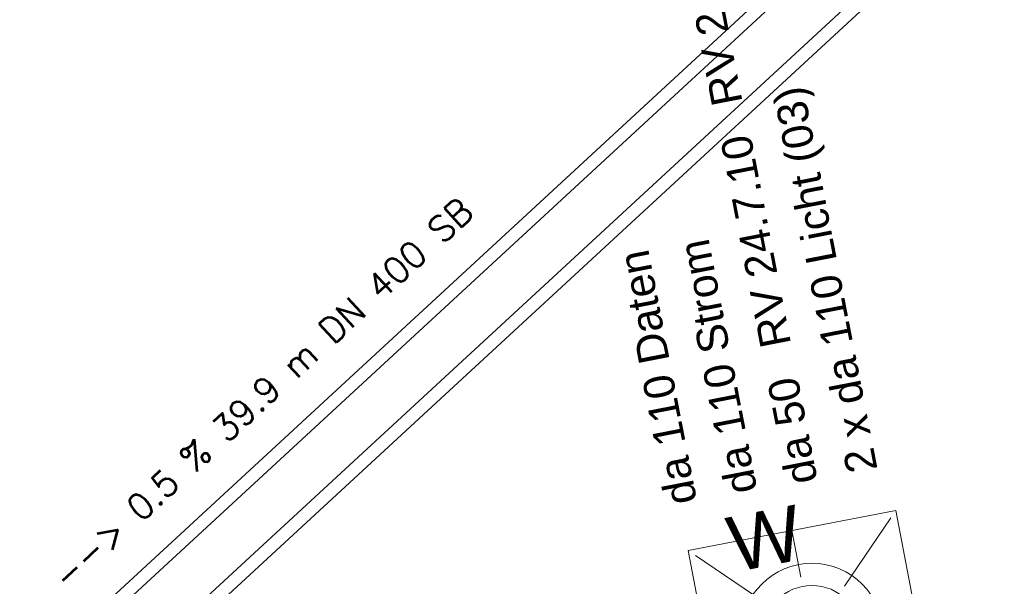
# Model space of a CAD drawing. Header units: metres. Extents: x -502 to 161, y -108 to 174.
# Tile 263 of 656: x -220 to -212, y -2 to 2. Entities that reach past the tile are written whole.
import ezdxf

# ---------------------------------------------------------------- set-up
doc = ezdxf.new("R2010")
doc.units = ezdxf.units.M
doc.header["$LTSCALE"] = 0.1
doc.layers.add('BRI31-005.05-5p02-Koordinierung Lageplan 4. BA ZOB West 2022-06-15', color=7, linetype='Continuous')
doc.layers.add('BRI31-005.06-5f07-Koordinierung Lageplan 4. BA ZOB Fernbusbahnh', color=7, linetype='Continuous')
doc.styles.add('Arial', font='arial.ttf')
doc.styles.add('Txt', font='txt_____.ttf')

# ---------------------------------------------------------------- blocks, each defined once
blk = doc.blocks.new('WP_LP_1010')
at = {"color": 1, "linetype": 'Continuous', "lineweight": 9, "true_color": 0xff0000, "transparency": 33554687}
for p, q in [((0, 0.909893), (0, 0.454947)), ((-0.776636, 0.776649), (-0.321689, 0.321703)), ((0.321689, 0.321703), (0.776636, 0.776649)), ((-0.454947, 0), (-0.909893, 0)), ((0.454947, 0), (0.909893, 0)), ((-0.321689, -0.321689), (-0.776636, -0.776636)), ((0.321689, -0.321689), (0.776636, -0.776636)), ((0, -0.454947), (0, -0.909893))]:
    blk.add_line(p, q, dxfattribs=at)
at = {"color": 7, "linetype": 'Continuous', "lineweight": 20, "transparency": 33554687}
for p, q in [((0.8253, 0.8253), (-0.8253, 0.8253)), ((-0.8253, 0.8253), (-0.8253, -0.8253)), ((0.8253, 0.8253), (0.8253, -0.8253)), ((0.8253, -0.8253), (-0.8253, -0.8253))]:
    blk.add_line(p, q, dxfattribs=at)
for radius in [0.555163, 0.38185]:
    blk.add_circle((0, 0), radius, dxfattribs=at)
at = {"color": 1, "true_color": 0xff0000, "transparency": 33554687, "insert": (-0.503602, 1.019889), "char_height": 0.43, "attachment_point": 1, "line_spacing_factor": 0.25, "style": 'Arial'}
blk.add_mtext('W', dxfattribs=at)

msp = doc.modelspace()

# ---------------------------------------------------------------- linework, layer by layer
at = {"layer": 'BRI31-005.05-5p02-Koordinierung Lageplan 4. BA ZOB West 2022-06-15', "color": 150, "linetype": 'Continuous', "lineweight": 18, "true_color": 0x007fff, "transparency": 33554687, "flags": 128}
for points in [[(-228.4768, -11.7653), (-199.9317, 14.5602), (-200.3385, 15.0013), (-228.8835, -11.3242)], [(-228.5107, -11.6605), (-200.0334, 14.6025), (-200.3045, 14.8965), (-228.7819, -11.3665)]]:
    msp.add_lwpolyline(points, dxfattribs=at)
at = {"layer": 'BRI31-005.05-5p02-Koordinierung Lageplan 4. BA ZOB West 2022-06-15', "color": 3, "linetype": 'Continuous', "lineweight": 35, "true_color": 0x00ff00, "transparency": 33554687, "flags": 128}
for points in [[(-279.4058, -30.9235), (-270.9467, -26.7095, 0.095997), (-268.1607, -24.5758, -0.065942), (-264.8207, -21.6858, 0.025186), (-260.4856, -18.5119), (-255.5271, -14.4822, -0.005996), (-254.9201, -14.0009, -0.059186), (-248.3852, -10.0817, 0.078462), (-238.2914, -3.4889), (-238.2914, -3.4889, -0.100623), (-214.8444, 10.3949), (-214.8444, 10.3949), (-211.177, 9.7003), (-205.5504, 1.4442)], [(-205.711, 1.4137), (-211.266, 9.5645), (-214.833, 10.2401), (-214.833, 10.2401, 0.100475), (-238.1908, -3.6002), (-238.1908, -3.6002, -0.078462), (-248.3237, -10.2185), (-248.3237, -10.2185, 0.059186), (-254.8284, -14.1195), (-254.8284, -14.1195), (-254.8284, -14.1195, 0.005996), (-255.4325, -14.5986), (-255.4325, -14.5986), (-260.391, -18.6283, -0.025186), (-264.7383, -21.8111), (-264.7383, -21.8111, 0.065942), (-268.0485, -24.6753), (-268.0485, -24.6753), (-268.0485, -24.6753, -0.095997), (-270.8799, -26.8438), (-270.8799, -26.8438), (-279.3404, -31.0585)], [(-311.2459, -44.722), (-303.6354, -41.8968), (-298.4404, -39.6095), (-284.9949, -33.8889), (-279.275, -31.1935), (-270.813, -26.978, 0.095997), (-267.9364, -24.7749), (-267.9364, -24.7749, -0.065942), (-264.6559, -21.9364), (-264.6559, -21.9364, 0.025186), (-260.2964, -18.7447), (-255.3379, -14.715, -0.005996), (-254.7366, -14.2381), (-254.7366, -14.2381, -0.059186), (-248.2623, -10.3553), (-248.2623, -10.3553, 0.078462), (-238.0902, -3.7115), (-238.0902, -3.7115, -0.100327), (-214.8215, 10.0853), (-214.8215, 10.0853), (-211.3549, 9.4287), (-205.8717, 1.3831)], [(-206.0324, 1.3525), (-211.4439, 9.2929), (-214.81, 9.9304), (-214.81, 9.9304, 0.100178), (-237.9896, -3.8227), (-237.9896, -3.8227, -0.078462), (-248.2009, -10.4922), (-248.2009, -10.4922, 0.059186), (-254.6448, -14.3568), (-254.6448, -14.3568), (-254.6448, -14.3568, 0.005996), (-255.2433, -14.8314), (-255.2433, -14.8314), (-260.2018, -18.8611), (-260.2018, -18.8611, -0.025186), (-264.5735, -22.0618), (-264.5735, -22.0618), (-264.5735, -22.0618, 0.065942), (-267.8242, -24.8745), (-267.8242, -24.8745), (-267.8242, -24.8745, -0.095997), (-270.7461, -27.1123), (-270.7461, -27.1123), (-279.2096, -31.3285)], [(-279.1442, -31.4635), (-270.6792, -27.2466, 0.095997), (-267.712, -24.974), (-267.712, -24.974, -0.065942), (-264.4911, -22.1871), (-264.4911, -22.1871, 0.025186), (-260.1072, -18.9775), (-255.1487, -14.9478, -0.005996), (-254.553, -14.4754, -0.059186), (-248.1394, -10.629), (-248.1394, -10.629, 0.078462), (-237.889, -3.934), (-237.889, -3.934), (-237.889, -3.934, -0.100028), (-214.7984, 9.7756), (-214.7984, 9.7756), (-211.5329, 9.1571), (-206.1931, 1.3219)], [(-206.5145, 1.2608), (-211.7108, 8.8854), (-214.7752, 9.4658, 0.099728), (-237.6878, -4.1565, -0.078462), (-248.0165, -10.9027, 0.059186), (-254.3694, -14.7127, 0.005996), (-254.9595, -15.1806), (-259.918, -19.2103, -0.025186), (-264.3263, -22.4378, 0.065942), (-267.4876, -25.1732), (-267.4876, -25.1732, -0.095997), (-270.5454, -27.5151), (-270.5454, -27.5151), (-279.0133, -31.7335)], [(-278.9479, -31.8684), (-270.4786, -27.6493), (-270.4786, -27.6493, 0.095997), (-267.3754, -25.2727), (-267.3754, -25.2727, -0.065942), (-264.2439, -22.5631), (-264.2439, -22.5631, 0.025186), (-259.8234, -19.3267), (-259.8234, -19.3267), (-254.8649, -15.297, -0.005996), (-254.2777, -14.8313), (-254.2777, -14.8313, -0.059186), (-247.9551, -11.0396), (-247.9551, -11.0396, 0.078462), (-237.5872, -4.2677), (-237.5872, -4.2677, -0.099577), (-214.7635, 9.311), (-214.7635, 9.311), (-211.7997, 8.7496), (-206.6752, 1.2302)], [(-206.8358, 1.1996), (-211.8887, 8.6138), (-214.7518, 9.1561), (-214.7518, 9.1561, 0.099425), (-237.4866, -4.379), (-237.4866, -4.379, -0.078462), (-247.8937, -11.1764, 0.059186), (-254.1859, -14.95, 0.005996), (-254.7703, -15.4134), (-259.7288, -19.4431, -0.025186), (-264.1615, -22.6884, 0.065942), (-267.2632, -25.3723, -0.095997), (-270.4117, -27.7836), (-278.8825, -32.0034), (-284.6268, -34.7104), (-298.0829, -40.4355), (-303.2972, -42.7313), (-310.9253, -45.563), (-314.7666, -47.655, 0.354166), (-315.2467, -48.8186), (-312.9008, -56.6959), (-312.9008, -56.6959, 0.16104), (-309.3641, -61.7694), (-309.3641, -61.7694)], [(-278.8171, -32.1384), (-270.3448, -27.9179), (-270.3448, -27.9179, 0.095997), (-267.151, -25.4718), (-267.151, -25.4718), (-267.151, -25.4718, -0.065941), (-264.0791, -22.8138), (-264.0791, -22.8138), (-264.0791, -22.8138, 0.025186), (-259.6342, -19.5596), (-259.6342, -19.5596), (-254.6757, -15.5298, -0.005996), (-254.0941, -15.0686, -0.059186), (-247.8322, -11.3132, 0.078462), (-237.386, -4.4902), (-237.386, -4.4902, -0.099273), (-214.74, 9.0012), (-214.74, 9.0012), (-211.9777, 8.478), (-206.9965, 1.1691)]]:
    msp.add_lwpolyline(points, format="xyb", dxfattribs=at)
at = {"layer": 'BRI31-005.05-5p02-Koordinierung Lageplan 4. BA ZOB West 2022-06-15', "color": 21, "linetype": 'Continuous', "lineweight": 25, "true_color": 0xff9f7f, "transparency": 33554687, "flags": 128}
for points in [[(-214.6312, 10.2782, 0.101236), (-238.1725, -3.6241), (-239.9033, -5.0943), (-241.8753, -2.6617)], [(-247.8814, -11.2038), (-247.8814, -11.2038, 0.078447), (-237.4682, -4.4029), (-237.4682, -4.4029), (-237.4682, -4.4029, -0.100192), (-214.5516, 9.1945), (-214.5516, 9.1945)]]:
    msp.add_lwpolyline(points, format="xyb", dxfattribs=at)
at = {"layer": 'BRI31-005.05-5p02-Koordinierung Lageplan 4. BA ZOB West 2022-06-15', "color": 1, "linetype": 'Continuous', "lineweight": 50, "true_color": 0xff0000, "transparency": 33554687, "flags": 128}
msp.add_lwpolyline([(-254.4612, -14.5941), (-254.4612, -14.5941, -0.059186), (-248.078, -10.7659), (-248.078, -10.7659, 0.078462), (-237.7884, -4.0452), (-237.7884, -4.0452, -0.099878), (-214.7868, 9.6207), (-214.7868, 9.6207), (-211.6218, 9.0212), (-206.3538, 1.2914)], format="xyb", dxfattribs=at)
at = {"layer": 'BRI31-005.06-5f07-Koordinierung Lageplan 4. BA ZOB Fernbusbahnh', "color": 150, "linetype": 'Continuous', "lineweight": 13, "true_color": 0x007fff, "transparency": 33554687, "flags": 128}
for points in [[(-228.4768, -11.7653), (-199.9317, 14.5602), (-200.3385, 15.0013), (-228.8835, -11.3242)], [(-228.5107, -11.6605), (-200.0334, 14.6025), (-200.3045, 14.8965), (-228.7819, -11.3665)]]:
    msp.add_lwpolyline(points, dxfattribs=at)
at = {"layer": 'BRI31-005.06-5f07-Koordinierung Lageplan 4. BA ZOB Fernbusbahnh', "color": 3, "linetype": 'Continuous', "lineweight": 30, "true_color": 0x00ff00, "transparency": 33554687, "flags": 128}
for points in [[(-279.4058, -30.9235), (-270.9467, -26.7095, 0.095997), (-268.1607, -24.5758, -0.065942), (-264.8207, -21.6858, 0.025186), (-260.4856, -18.5119), (-255.5271, -14.4822, -0.005996), (-254.9201, -14.0009, -0.059186), (-248.3852, -10.0817, 0.078462), (-238.2914, -3.4889), (-238.2914, -3.4889, -0.100623), (-214.8444, 10.3949), (-214.8444, 10.3949), (-211.177, 9.7003), (-205.5504, 1.4442)], [(-205.711, 1.4137), (-211.266, 9.5645), (-214.833, 10.2401), (-214.833, 10.2401, 0.100475), (-238.1908, -3.6002), (-238.1908, -3.6002, -0.078462), (-248.3237, -10.2185), (-248.3237, -10.2185, 0.059186), (-254.8284, -14.1195), (-254.8284, -14.1195), (-254.8284, -14.1195, 0.005996), (-255.4325, -14.5986), (-255.4325, -14.5986), (-260.391, -18.6283, -0.025186), (-264.7383, -21.8111), (-264.7383, -21.8111, 0.065942), (-268.0485, -24.6753), (-268.0485, -24.6753), (-268.0485, -24.6753, -0.095997), (-270.8799, -26.8438), (-270.8799, -26.8438), (-279.3404, -31.0585)], [(-311.2459, -44.722), (-303.6354, -41.8968), (-298.4404, -39.6095), (-284.9949, -33.8889), (-279.275, -31.1935), (-270.813, -26.978, 0.095997), (-267.9364, -24.7749), (-267.9364, -24.7749, -0.065942), (-264.6559, -21.9364), (-264.6559, -21.9364, 0.025186), (-260.2964, -18.7447), (-255.3379, -14.715, -0.005996), (-254.7366, -14.2381), (-254.7366, -14.2381, -0.059186), (-248.2623, -10.3553), (-248.2623, -10.3553, 0.078462), (-238.0902, -3.7115), (-238.0902, -3.7115, -0.100327), (-214.8215, 10.0853), (-214.8215, 10.0853), (-211.3549, 9.4287), (-205.8717, 1.3831)], [(-206.0324, 1.3525), (-211.4439, 9.2929), (-214.81, 9.9304), (-214.81, 9.9304, 0.100178), (-237.9896, -3.8227), (-237.9896, -3.8227, -0.078462), (-248.2009, -10.4922), (-248.2009, -10.4922, 0.059186), (-254.6448, -14.3568), (-254.6448, -14.3568), (-254.6448, -14.3568, 0.005996), (-255.2433, -14.8314), (-255.2433, -14.8314), (-260.2018, -18.8611), (-260.2018, -18.8611, -0.025186), (-264.5735, -22.0618), (-264.5735, -22.0618), (-264.5735, -22.0618, 0.065942), (-267.8242, -24.8745), (-267.8242, -24.8745), (-267.8242, -24.8745, -0.095997), (-270.7461, -27.1123), (-270.7461, -27.1123), (-279.2096, -31.3285)], [(-279.1442, -31.4635), (-270.6792, -27.2466, 0.095997), (-267.712, -24.974), (-267.712, -24.974, -0.065942), (-264.4911, -22.1871), (-264.4911, -22.1871, 0.025186), (-260.1072, -18.9775), (-255.1487, -14.9478, -0.005996), (-254.553, -14.4754, -0.059186), (-248.1394, -10.629), (-248.1394, -10.629, 0.078462), (-237.889, -3.934), (-237.889, -3.934), (-237.889, -3.934, -0.100028), (-214.7984, 9.7756), (-214.7984, 9.7756), (-211.5329, 9.1571), (-206.1931, 1.3219)], [(-206.5145, 1.2608), (-211.7108, 8.8854), (-214.7752, 9.4658, 0.099728), (-237.6878, -4.1565, -0.078462), (-248.0165, -10.9027, 0.059186), (-254.3694, -14.7127, 0.005996), (-254.9595, -15.1806), (-259.918, -19.2103, -0.025186), (-264.3263, -22.4378, 0.065942), (-267.4876, -25.1732), (-267.4876, -25.1732, -0.095997), (-270.5454, -27.5151), (-270.5454, -27.5151), (-279.0133, -31.7335)], [(-278.9479, -31.8684), (-270.4786, -27.6493), (-270.4786, -27.6493, 0.095997), (-267.3754, -25.2727), (-267.3754, -25.2727, -0.065942), (-264.2439, -22.5631), (-264.2439, -22.5631, 0.025186), (-259.8234, -19.3267), (-259.8234, -19.3267), (-254.8649, -15.297, -0.005996), (-254.2777, -14.8313), (-254.2777, -14.8313, -0.059186), (-247.9551, -11.0396), (-247.9551, -11.0396, 0.078462), (-237.5872, -4.2677), (-237.5872, -4.2677, -0.099577), (-214.7635, 9.311), (-214.7635, 9.311), (-211.7997, 8.7496), (-206.6752, 1.2302)], [(-206.8358, 1.1996), (-211.8887, 8.6138), (-214.7518, 9.1561), (-214.7518, 9.1561, 0.099425), (-237.4866, -4.379), (-237.4866, -4.379, -0.078462), (-247.8937, -11.1764, 0.059186), (-254.1859, -14.95, 0.005996), (-254.7703, -15.4134), (-259.7288, -19.4431, -0.025186), (-264.1615, -22.6884, 0.065942), (-267.2632, -25.3723, -0.095997), (-270.4117, -27.7836), (-278.8825, -32.0034), (-284.6268, -34.7104), (-298.0829, -40.4355), (-303.2972, -42.7313), (-310.9253, -45.563), (-314.7666, -47.655, 0.354166), (-315.2467, -48.8186), (-312.9008, -56.6959, 0.103821), (-310.9737, -60.2545)], [(-309.821, -45.313), (-303.2408, -42.8703), (-298.0233, -40.5732), (-284.5654, -34.8473), (-278.8171, -32.1384), (-270.3448, -27.9179), (-270.3448, -27.9179, 0.095997), (-267.151, -25.4718), (-267.151, -25.4718), (-267.151, -25.4718, -0.065941), (-264.0791, -22.8138), (-264.0791, -22.8138), (-264.0791, -22.8138, 0.025186), (-259.6342, -19.5596), (-259.6342, -19.5596), (-254.6757, -15.5298, -0.005996), (-254.0941, -15.0686, -0.059186), (-247.8322, -11.3132, 0.078462), (-237.386, -4.4902), (-237.386, -4.4902, -0.099273), (-214.74, 9.0012), (-214.74, 9.0012), (-211.9777, 8.478), (-206.9965, 1.1691)]]:
    msp.add_lwpolyline(points, format="xyb", dxfattribs=at)
at = {"layer": 'BRI31-005.06-5f07-Koordinierung Lageplan 4. BA ZOB Fernbusbahnh', "color": 1, "linetype": 'Continuous', "lineweight": 50, "true_color": 0xff0000, "transparency": 33554687, "flags": 128}
msp.add_lwpolyline([(-254.4612, -14.5941), (-254.4612, -14.5941, -0.059186), (-248.078, -10.7659), (-248.078, -10.7659, 0.078462), (-237.7884, -4.0452), (-237.7884, -4.0452, -0.099878), (-214.7868, 9.6207), (-214.7868, 9.6207), (-211.6218, 9.0212), (-206.3538, 1.2914)], format="xyb", dxfattribs=at)

# ---------------------------------------------------------------- block references
at = {"layer": 'BRI31-005.06-5f07-Koordinierung Lageplan 4. BA ZOB Fernbusbahnh', "color": 7, "transparency": 33554687, "rotation": 10.89898681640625}
msp.add_blockref('WP_LP_1010', (-213.6189, -2.576), dxfattribs=at)

# ---------------------------------------------------------------- texts
at = {"layer": 'BRI31-005.05-5p02-Koordinierung Lageplan 4. BA ZOB West 2022-06-15', "color": 2, "true_color": 0xffff00, "transparency": 33554687, "insert": (-226.1877, 0.1189), "char_height": 1, "attachment_point": 1, "rotation": 40.51485, "line_spacing_factor": 0.25, "style": 'Txt'}
msp.add_mtext('x x x x x x x x x x x', dxfattribs=at)
at = {"layer": 'BRI31-005.05-5p02-Koordinierung Lageplan 4. BA ZOB West 2022-06-15', "color": 1, "true_color": 0xff0000, "transparency": 33554687, "char_height": 0.24, "attachment_point": 1, "rotation": 100.98009, "line_spacing_factor": 0.25, "style": 'Arial'}
for s, insert in [('RV 24.7.11', (-214.3952, 1.5282)), ('RV 24.7.10', (-214.0162, -0.3577)), ('da 50', (-213.8094, -1.4237))]:
    msp.add_mtext(s, dxfattribs=dict(at, insert=insert))
at = {"layer": 'BRI31-005.05-5p02-Koordinierung Lageplan 4. BA ZOB West 2022-06-15', "color": 190, "true_color": 0x7f00ff, "transparency": 33554687, "insert": (-213.3419, -1.334), "char_height": 0.24, "attachment_point": 1, "rotation": 100.98009, "line_spacing_factor": 0.25, "style": 'Arial'}
msp.add_mtext('2 x da 110 Licht (03)', dxfattribs=at)
at = {"layer": 'BRI31-005.05-5p02-Koordinierung Lageplan 4. BA ZOB West 2022-06-15', "color": 7, "transparency": 33554687, "char_height": 0.24, "attachment_point": 1, "rotation": 100.98009, "line_spacing_factor": 0.25, "style": 'Arial'}
for s, insert in [('da 110 Strom', (-214.2802, -1.4987)), ('da 110 Daten', (-214.7506, -1.5832))]:
    msp.add_mtext(s, dxfattribs=dict(at, insert=insert))
at = {"layer": 'BRI31-005.05-5p02-Koordinierung Lageplan 4. BA ZOB West 2022-06-15', "color": 150, "true_color": 0x007fff, "transparency": 33554687, "insert": (-219.5692, -2.0942), "char_height": 0.2, "attachment_point": 1, "rotation": 42.68356, "line_spacing_factor": 0.25, "style": 'Txt'}
msp.add_mtext('--> 0.5 % 39.9 m DN 400 SB', dxfattribs=at)
at = {"layer": 'BRI31-005.06-5f07-Koordinierung Lageplan 4. BA ZOB Fernbusbahnh', "color": 2, "true_color": 0xffff00, "transparency": 33554687, "insert": (-226.1877, 0.1189), "char_height": 1, "attachment_point": 1, "rotation": 40.51485, "line_spacing_factor": 0.25, "style": 'Txt'}
msp.add_mtext('x x x x x x x x x x x', dxfattribs=at)
at = {"layer": 'BRI31-005.06-5f07-Koordinierung Lageplan 4. BA ZOB Fernbusbahnh', "color": 1, "true_color": 0xff0000, "transparency": 33554687, "char_height": 0.24, "attachment_point": 1, "rotation": 100.98009, "line_spacing_factor": 0.25, "style": 'Arial'}
for s, insert in [('RV 24.7.11', (-214.3952, 1.5282)), ('RV 24.7.10', (-214.0162, -0.3577)), ('da 50', (-213.8094, -1.4237))]:
    msp.add_mtext(s, dxfattribs=dict(at, insert=insert))
at = {"layer": 'BRI31-005.06-5f07-Koordinierung Lageplan 4. BA ZOB Fernbusbahnh', "color": 190, "true_color": 0x7f00ff, "transparency": 33554687, "insert": (-213.3419, -1.334), "char_height": 0.24, "attachment_point": 1, "rotation": 100.98009, "line_spacing_factor": 0.25, "style": 'Arial'}
msp.add_mtext('2 x da 110 Licht (03)', dxfattribs=at)
at = {"layer": 'BRI31-005.06-5f07-Koordinierung Lageplan 4. BA ZOB Fernbusbahnh', "color": 7, "transparency": 33554687, "char_height": 0.24, "attachment_point": 1, "rotation": 100.98009, "line_spacing_factor": 0.25, "style": 'Arial'}
for s, insert in [('da 110 Strom', (-214.2802, -1.4987)), ('da 110 Daten', (-214.7506, -1.5832))]:
    msp.add_mtext(s, dxfattribs=dict(at, insert=insert))
at = {"layer": 'BRI31-005.06-5f07-Koordinierung Lageplan 4. BA ZOB Fernbusbahnh', "color": 150, "true_color": 0x007fff, "transparency": 33554687, "insert": (-219.5692, -2.0942), "char_height": 0.2, "attachment_point": 1, "rotation": 42.68356, "line_spacing_factor": 0.25, "style": 'Txt'}
msp.add_mtext('--> 0.5 % 39.9 m DN 400 SB', dxfattribs=at)
msp.add_mtext('--> 0.5 % 39.9 m DN 400 SB', dxfattribs=at)

doc.saveas('drawing.dxf')
